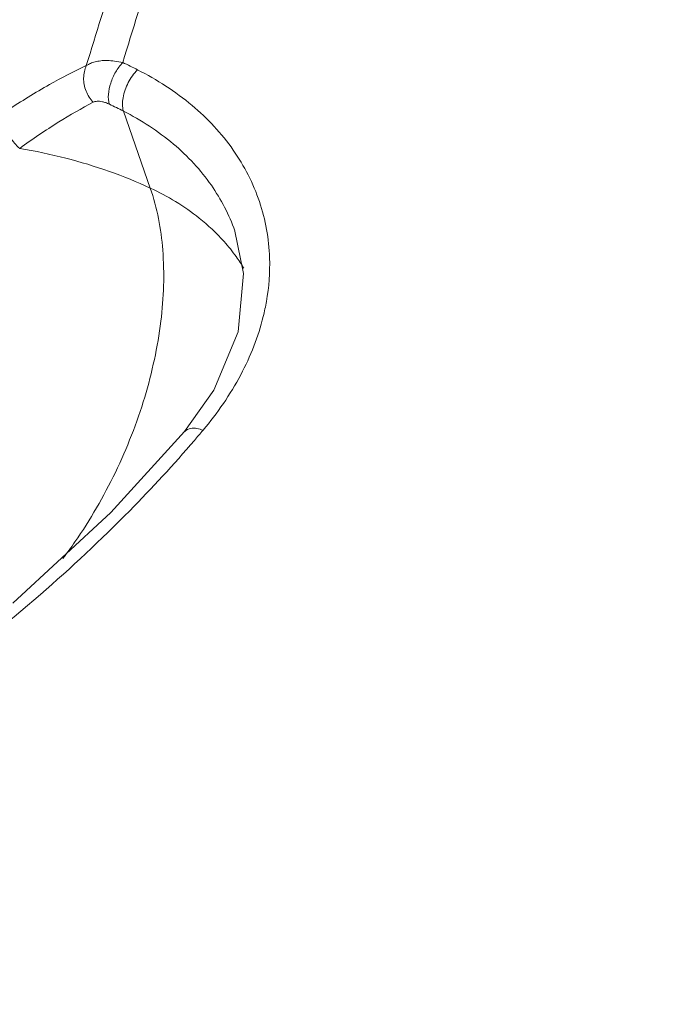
# Model space of a CAD drawing. Header units: millimetres. Extents: x -473 to 23648, y -382 to 1866.
# Tile 418 of 607: x 8335 to 8356, y 679 to 710. Entities that reach past the tile are written whole.
import ezdxf

# ---------------------------------------------------------------- set-up
doc = ezdxf.new("R2010")
doc.units = ezdxf.units.MM
doc.header["$LTSCALE"] = 80
doc.layers.add('09_ALL_ROUNDS', color=7, linetype='CONTINUOUS')
doc.layers.add('20_ALL_FEATURES', color=7, linetype='CONTINUOUS')

msp = doc.modelspace()

# ---------------------------------------------------------------- linework, layer by layer
at = {"layer": '09_ALL_ROUNDS', "color": 0, "linetype": 'Continuous', "lineweight": 0}
for p, q in [((8338.375, 707.275), (8339.242, 704.793)), ((8341.964, 703.414), (8341.967, 703.406)), ((8341.29, 698.288), (8340.348, 696.954)), ((8340.348, 696.954), (8340.348, 696.954))]:
    msp.add_line(p, q, dxfattribs=at)
for points in [[(8341.967, 703.406), (8342.247, 702.045), (8342.071, 700.168), (8341.29, 698.288)], [(8340.348, 696.954), (8337.968, 694.346), (8334.812, 691.425)]]:
    msp.add_lwpolyline(points, dxfattribs=at)
for centre, radius, start, end in [((8331.558, 694.227), 16.113, 63.1528, 65.0536), ((8331.195, 693.167), 15.83, 63.0258, 64.8483), ((8337.199, 699.125), 5.926, 35.7207, 41.7467), ((8337.379, 699.259), 5.702, 31.1651, 35.6876), ((8307.754, 724.911), 43.368, 319.362, 319.9284)]:
    msp.add_arc(centre, radius, start, end, dxfattribs=at)
for points, knots in [([(8342.223, 721.391), (8341.584, 719.316), (8340.296, 715.131), (8339.004, 710.947), (8338.354, 708.837)], [0, 0, 0, 0, 6.513211, 13.137303, 13.137303, 13.137303, 13.137303]), ([(8340.974, 721.048), (8340.347, 719.013), (8339.082, 714.909), (8337.818, 710.806), (8337.181, 708.737)], [0, 0, 0, 0, 6.387572, 12.882054, 12.882054, 12.882054, 12.882054]), ([(8337.181, 708.737), (8337.223, 708.764), (8337.315, 708.813), (8337.471, 708.865), (8337.653, 708.898), (8337.862, 708.907), (8338.101, 708.889), (8338.268, 708.857), (8338.355, 708.836)], [0, 0, 0, 0, 0.149347, 0.310647, 0.492916, 0.700659, 0.938164, 1.209135, 1.209135, 1.209135, 1.209135]), ([(8338.355, 708.836), (8338.268, 708.746), (8338.113, 708.535), (8337.955, 708.185), (8337.879, 707.83), (8337.891, 707.597), (8337.921, 707.497)], [0, 0, 0, 0, 0.377388, 0.774021, 1.146156, 1.458163, 1.458163, 1.458163, 1.458163]), ([(8337.181, 708.737), (8336.775, 708.552), (8335.91, 708.103), (8335.082, 707.589), (8334.642, 707.297)], [0, 0, 0, 0, 1.337524, 2.920719, 2.920719, 2.920719, 2.920719]), ([(8337.402, 707.557), (8337.304, 707.661), (8337.148, 707.91), (8337.066, 708.332), (8337.124, 708.614), (8337.181, 708.737)], [0, 0, 0, 0, 0.42907, 0.855458, 1.262705, 1.262705, 1.262705, 1.262705]), ([(8338.834, 708.603), (8338.712, 708.484), (8338.51, 708.199), (8338.344, 707.739), (8338.334, 707.411), (8338.375, 707.275)], [0, 0, 0, 0, 0.511771, 1.028007, 1.455907, 1.455907, 1.455907, 1.455907]), ([(8338.834, 708.603), (8339.457, 708.288), (8340.605, 707.55), (8341.969, 706.096), (8342.845, 704.394), (8343.149, 702.692), (8343.066, 701.605), (8342.985, 701.144)], [0, 0, 0, 0, 2.094733, 4.051426, 5.915297, 7.757139, 9.160832, 9.160832, 9.160832, 9.160832]), ([(8337.402, 707.557), (8337.42, 707.566), (8337.461, 707.582), (8337.53, 707.592), (8337.61, 707.591), (8337.703, 707.576), (8337.81, 707.545), (8337.884, 707.515), (8337.923, 707.496)], [0, 0, 0, 0, 0.0617027, 0.1294642, 0.2083829, 0.3012144, 0.4105869, 0.5411839, 0.5411839, 0.5411839, 0.5411839]), ([(8335.034, 706.072), (8334.912, 706.172), (8334.708, 706.419), (8334.561, 706.858), (8334.591, 707.166), (8334.642, 707.297)], [0, 0, 0, 0, 0.471759, 0.935095, 1.35903, 1.35903, 1.35903, 1.35903]), ([(8337.402, 707.557), (8337.023, 707.362), (8336.215, 706.894), (8335.444, 706.369), (8335.033, 706.072)], [0, 0, 0, 0, 1.278993, 2.797295, 2.797295, 2.797295, 2.797295]), ([(8338.375, 707.275), (8338.949, 706.982), (8340.005, 706.299), (8341.244, 704.972), (8341.782, 703.934), (8341.964, 703.414)], [0, 0, 0, 0, 1.930668, 3.735994, 5.387854, 5.387854, 5.387854, 5.387854]), ([(8335.033, 706.072), (8335.532, 705.987), (8336.507, 705.781), (8337.916, 705.356), (8338.812, 704.993), (8339.242, 704.793)], [0, 0, 0, 0, 1.516697, 2.986058, 4.410577, 4.410577, 4.410577, 4.410577]), ([(8336.425, 692.862), (8336.559, 693.038), (8337.196, 693.915), (8338.179, 695.612), (8339.116, 698.008), (8339.644, 700.428), (8339.73, 702.715), (8339.466, 704.153), (8339.242, 704.793)], [0, 0, 0, 0, 0.662861, 3.253165, 5.854006, 8.351968, 10.649046, 12.681964, 12.681964, 12.681964, 12.681964]), ([(8339.242, 704.793), (8339.801, 704.533), (8340.655, 704.021), (8341.375, 703.345), (8341.62, 703.071)], [0, 0, 0, 0, 1.847942, 2.950414, 2.950414, 2.950414, 2.950414]), ([(8342.985, 701.144), (8342.956, 700.981), (8342.783, 700.162), (8342.203, 698.699), (8341.405, 697.545), (8340.941, 696.994)], [0, 0, 0, 0, 0.495833, 2.509602, 4.670738, 4.670738, 4.670738, 4.670738]), ([(8340.941, 696.994), (8340.816, 697.041), (8340.601, 697.104), (8340.401, 697.004), (8340.351, 696.951)], [0, 0, 0, 0, 0.4014487, 0.6206927, 0.6206927, 0.6206927, 0.6206927]), ([(8340.664, 696.667), (8339.995, 695.888), (8338.407, 694.165), (8335.613, 691.555), (8333.423, 689.815), (8332.229, 688.943)], [0, 0, 0, 0, 3.081, 7.022448, 11.459481, 11.459481, 11.459481, 11.459481])]:
    msp.add_open_spline(points, degree=3, knots=knots, dxfattribs=at)
at = {"layer": '20_ALL_FEATURES', "color": 0, "linetype": 'Continuous', "lineweight": 0}
msp.add_open_spline([(8353.641, 642.916), (8356.907, 651.901), (8363.074, 669.334), (8371.576, 694.739), (8376.78, 711.163), (8379.223, 719.092)], degree=3, knots=[0, 0, 0, 0, 28.679588, 55.473484, 80.364411, 80.364411, 80.364411, 80.364411], dxfattribs=at)

doc.saveas('drawing.dxf')
